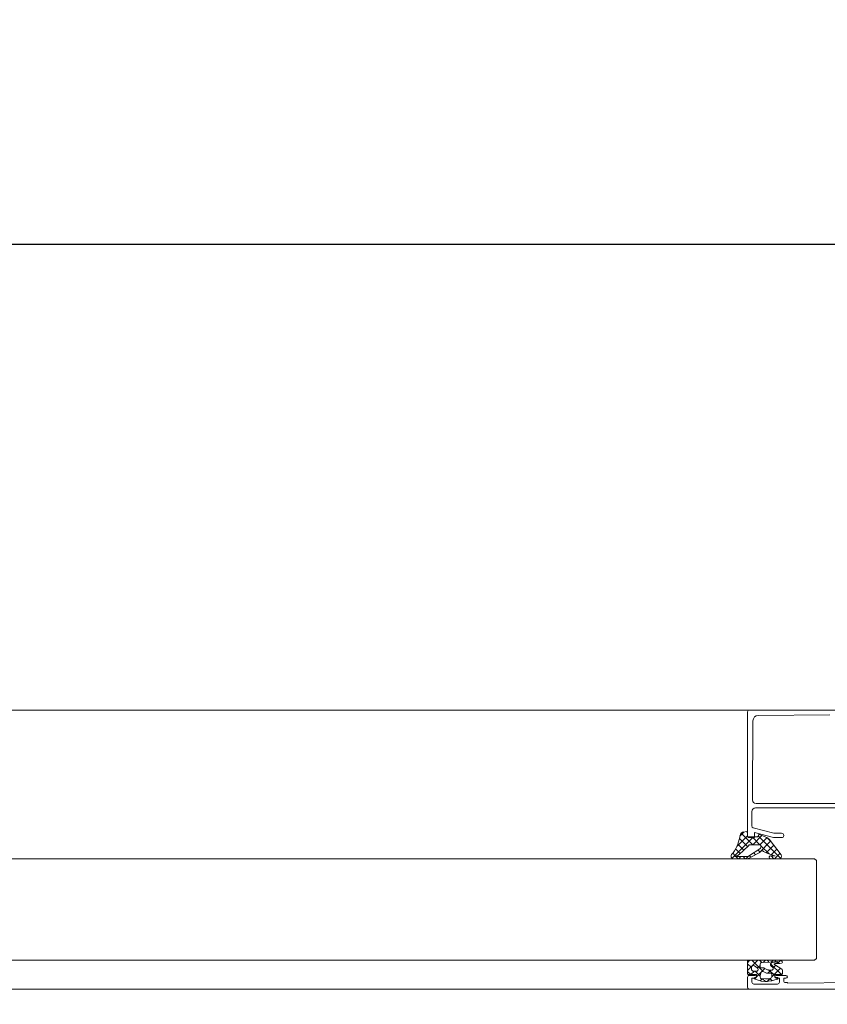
# Model space of a CAD drawing. Header units: millimetres. Extents: x 3652085 to 3778338, y -303702 to -273644.
# Tile 289 of 588: x 3711301 to 3711524, y -284467 to -284195. Entities that reach past the tile are written whole.
import ezdxf

# ---------------------------------------------------------------- set-up
doc = ezdxf.new("R2010")
doc.units = ezdxf.units.MM
doc.header["$PDMODE"] = 34
doc.linetypes.add('DASHED', pattern=[0.75, 0.5, -0.25])
doc.linetypes.add('HIDDEN2', pattern=[4.7625, 3.175, -1.5875])
doc.layers.add('ATTACHMT', color=7, linetype='Continuous')
doc.layers.add('DIM-03    (HAUSART)', color=111, linetype='Continuous', lineweight=5)
doc.styles.add('1-20 Eng HA', font='arial.ttf', dxfattribs={"height": 40})
doc.dimstyles.new('1-20 Eng HA', dxfattribs={"dimtxt": 40, "dimasz": 16, "dimexe": 16, "dimexo": 5, "dimgap": 5, "dimtad": 1, "dimdec": 0, "dimlfac": -1, "dimzin": 0, "dimdsep": 46, "dimtxsty": '1-20 Eng HA', "dimblk": 'OBLIQUE', "dimcen": 0.09, "dimdle": 16, "dimclrd": 256, "dimclre": 256, "dimclrt": 256, "dimadec": 0, "dimazin": 0, "dimtfac": 1, "dimtdec": 0, "dimtofl": 0, "dimtmove": 0, "dimatfit": 3, "dimldrblk": 'OBLIQUE', "dimfxl": 1, "dimtolj": 1, "dimtzin": 0, "dimlwe": 0, "dimarcsym": 0})

# ---------------------------------------------------------------- blocks, each defined once
blk = doc.blocks.new('_Oblique')
at = {"color": 0, "linetype": 'ByBlock', "lineweight": -2}
blk.add_line((-0.5, -0.5), (0.5, 0.5), dxfattribs=at)
blk = doc.blocks.new('*D584')
at = {"layer": 'Defpoints', "color": 0, "lineweight": 0, "transparency": 16777216}
for p in [(3711536.73, -284462.42), (3711565.7, -284466.35), (3711565.7, -284466.35)]:
    blk.add_point(p, dxfattribs=at)
at = {"layer": 'DIM-03    (HAUSART)', "lineweight": -2, "transparency": 16777216}
for p, q in [((3711565.7, -284462.42), (3711565.7, -284446.42)), ((3711565.7, -284462.42), (3711565.7, -284466.35)), ((3711565.7, -284464.39), (3711506, -284478.75)), ((3711565.7, -284466.35), (3711565.7, -284482.35)), ((3711506, -284478.75), (3711506, -284516.42))]:
    blk.add_line(p, q, dxfattribs=at)
at = {"layer": 'DIM-03    (HAUSART)', "linetype": 'HIDDEN2', "lineweight": 0, "transparency": 16777216}
for p, q in [((3711541.73, -284462.42), (3711581.7, -284462.42)), ((3711570.7, -284466.35), (3711581.7, -284466.35))]:
    blk.add_line(p, q, dxfattribs=at)
at = {"layer": 'DIM-03    (HAUSART)', "lineweight": -2, "transparency": 16777216, "xscale": 16, "yscale": 16, "zscale": 16}
for p, rotation in [((3711565.7, -284462.42), 270), ((3711565.7, -284466.35), 90)]:
    blk.add_blockref('_Oblique', p, dxfattribs=dict(at, rotation=rotation))
at = {"layer": 'DIM-03    (HAUSART)', "lineweight": 0, "transparency": 16777216, "insert": (3711481, -284497.58), "char_height": 40, "attachment_point": 5, "rotation": 90, "style": '1-20 Eng HA'}
blk.add_mtext('\\A1;4', dxfattribs=at)
blk = doc.blocks.new('W_02')
at = {"color": 252, "lineweight": 0}
for p, q in [((107.99, -5.37), (825.09, -5.37)), ((105.56, -40.07), (99.39, -46.24)), ((103.08, -40.58), (102.15, -41.51)), ((103.12, -40.56), (105.09, -42.53)), ((104.53, -40), (107.04, -42.51)), ((107.23, -40.37), (105.06, -42.54)), ((106.87, -40.37), (109.23, -42.73)), ((110.24, -39.33), (107.06, -42.51)), ((108.76, -38.84), (108.49, -39.11)), ((108.49, -40.02), (111.39, -42.92)), ((109.4, -38.96), (110.57, -40.12)), ((101.26, -42.64), (103.35, -44.73)), ((102.13, -41.54), (105.31, -44.72)), ((104.78, -42.82), (102.57, -45.03)), ((108.86, -42.68), (108.49, -43.05)), ((110.72, -40.82), (108.86, -42.68)), ((109.23, -42.73), (112.74, -46.24)), ((110.61, -42.89), (109.51, -44)), ((111.16, -42.35), (110.61, -42.89)), ((99.53, -44.85), (101.05, -46.37)), ((100.4, -43.74), (101.91, -45.26)), ((102.01, -45.59), (101.23, -46.37)), ((102.26, -45.61), (102.53, -45.88)), ((105.61, -43.96), (105.02, -44.55)), ((106.79, -44.75), (106.27, -45.27)), ((107.97, -45.54), (107.52, -45.99)), ((108.27, -45.7), (108.93, -46.37)), ((109.71, -45.77), (109.11, -46.37)), ((110.3, -45.77), (110.9, -46.37)), ((111.79, -43.69), (110.54, -44.94)), ((111.68, -45.77), (111.08, -46.37)), ((112.59, -44.86), (111.8, -45.65)), ((89.99, -46.37), (89.49, -46.87)), ((89.49, -46.87), (89.49, -73.87)), ((840.9, -46.37), (89.99, -46.37)), ((89.49, -73.87), (89.99, -74.37)), ((840.9, -74.37), (89.99, -74.37)), ((102.12, -75.35), (99.11, -78.36)), ((100.22, -75.29), (99.36, -74.43)), ((100.49, -74.86), (100.07, -75.29)), ((100.99, -74.37), (100.57, -74.79)), ((101.45, -76.52), (100.74, -75.8)), ((101.91, -74.86), (101.42, -74.37)), ((102.73, -74.75), (102.58, -74.89)), ((103.11, -74.37), (102.73, -74.75)), ((103.62, -74.45), (103.54, -74.37)), ((104.15, -74.98), (103.62, -74.45)), ((107.35, -74.37), (104.48, -77.24)), ((105.23, -74.37), (104.59, -75.01)), ((105.61, -76.44), (105.05, -75.87)), ((106.85, -75.56), (105.66, -74.37)), ((108.49, -77.19), (106.85, -75.56)), ((108.49, -75.35), (107.42, -76.42)), ((108.09, -74.67), (107.78, -74.37)), ((108.49, -75.07), (108.09, -74.67)), ((101.82, -79.01), (99.41, -76.6)), ((102.5, -77.1), (100.99, -78.61)), ((102.86, -77.93), (102.03, -77.1)), ((104.37, -77.32), (103.7, -76.65)), ((104.48, -77.24), (104.18, -77.54)), ((104.53, -77.47), (104.37, -77.32)), ((105.55, -78.5), (104.71, -77.66)), ((106.32, -77.52), (105.03, -78.81)), ((106, -78.94), (105.55, -78.5)), ((105.74, -76.57), (105.61, -76.44)), ((106.42, -77.42), (106.32, -77.52)), ((107.54, -78.37), (106.59, -77.42)), ((108.49, -77.47), (107.59, -78.37)), ((100.35, -79.66), (100.1, -79.41)), ((100.43, -79.17), (100.12, -79.47)), ((102.32, -79.39), (101.66, -80.05)), ((103.06, -80.25), (102.15, -79.34)), ((104.34, -79.5), (103.55, -80.29)), ((105.04, -80.11), (104.42, -79.49)), ((106.59, -79.53), (106.21, -79.16)), ((106.69, -79.27), (106.33, -79.63)), ((107.99, -82.37), (822.89, -82.37))]:
    blk.add_line(p, q, dxfattribs=at)
at = {"linetype": 'DASHED', "lineweight": 5, "ltscale": 50}
blk.add_lwpolyline([(7.58, 916.5, -0.413718), (916.51, -6.03, -0.413718)], format="xyb", dxfattribs=at)
at = {"color": 252, "lineweight": 0}
for points in [[(83.99, -5.37), (107.99, -5.37, -0.4142), (108.49, -5.87), (108.49, -40.07, -0.414214), (107.99, -40.57), (106.59, -40.57), (106.59, -39.17), (101.36, -40.57), (99.09, -40.57, -0.999985), (99.09, -39.37), (101.21, -39.37), (106.92, -37.84, 0.339968), (107.29, -37.35), (107.28, -33.37, 0.4137), (106.28, -32.37), (81.99, -32.37, 0.739503)], [(79.84, -31.17), (106.14, -31.17, 0.416011), (107.14, -30.16), (107.14, -30.16), (107.01, -8.32, 0.410062), (105.52, -6.83), (85.79, -6.68, 0.416523)], [(50.99, -82.37), (107.99, -82.37, 0.414214), (108.49, -81.87), (108.49, -79.07, 0.414214), (107.99, -78.57), (106.39, -78.57, 1), (106.39, -79.37), (107.29, -79.37), (107.29, -80.47, -0.414214), (106.79, -80.97), (100.19, -80.97, -0.414214), (99.69, -80.47), (99.69, -79.37), (100.59, -79.37, 1), (100.59, -78.57), (97.89, -78.57, 1), (97.89, -79.37), (98.49, -79.37), (98.49, -80.07, -0.414214), (97.99, -80.57), (97.49, -80.57), (97.49, -80.72), (77.29, -80.57, -0.412055)]]:
    blk.add_lwpolyline(points, format="xyb", dxfattribs=at)
for points in [[(110.64, -40.41, 0.073105), (111.43, -42.99, 0.073105), (112.92, -45.24, -0.611617), (112.31, -46.37), (108.76, -46.37, -0.135371), (107.86, -46.18), (104.86, -44.46, 0.600795), (104.11, -44.4, -0.039523), (100.88, -45.57), (102.17, -45.6, -0.98584), (102.16, -46.37), (99.83, -46.37, -0.588526), (99.18, -45.28), (102.56, -40.99, -0.170077), (103.03, -40.6), (105.18, -39.74, -0.46953), (105.45, -39.84), (105.65, -40.29, 0.327485), (105.79, -40.37), (108.29, -40.37, 0.417705), (108.49, -40.2), (108.49, -39, -0.496087), (108.73, -38.83), (109.67, -39.02, -0.281435), (110.41, -39.63), (110.63, -40.33), (110.64, -40.41)], [(108.25, -42.83, 0.353239), (107.77, -42.51), (105.24, -42.51, 0.527417), (104.78, -43.11), (104.96, -43.47, 0.120402), (105.11, -43.63), (107.92, -45.5, 0.199747), (108.76, -45.77), (111.99, -45.77), (112, -45.68), (111.65, -45.62, -0.133794), (110.78, -45.17), (108.25, -42.83)], [(99.54, -74.37), (108.19, -74.37, -0.198913), (108.4, -74.46, -0.198913), (108.49, -74.67), (108.49, -78.07, -0.414214), (108.19, -78.37), (106.09, -78.37, 0.414214), (105.99, -78.47), (105.99, -78.87, 0.414214), (106.29, -79.17), (106.51, -79.17, -0.665155), (106.65, -79.51), (104.77, -80.21), (103.72, -80.3, -0.037416), (102.73, -80.21), (101.88, -80.12), (100.28, -79.64, -0.217158), (100.15, -79.53), (100.12, -79.45, -0.544925), (100.3, -79.17), (100.69, -79.17, 0.414214), (100.99, -78.87), (100.99, -78.47, 0.414214), (100.89, -78.37), (99.18, -78.37, -0.414214), (98.88, -78.07), (98.88, -77.09, -0.264132), (99.02, -76.83), (101.07, -75.61, 0.587695), (101.06, -75.43), (100.85, -75.32, 0.120185), (100.71, -75.29), (99.63, -75.29, -0.056618), (99.56, -75.28), (99.1, -75.17, -0.685292), (99.02, -74.62), (99.39, -74.41), (99.54, -74.37)], [(102.33, -74.88), (100.18, -74.77), (100.16, -74.82), (101.65, -75.01, -0.095683), (101.76, -75.04), (101.98, -75.16, -0.273211), (102.13, -75.43), (102.13, -75.75, -0.243176), (102.01, -76), (101.57, -76.31, 0.195639), (101.45, -76.5), (101.41, -76.74, 0.468397), (101.7, -77.1), (102.67, -77.1, 0.118373), (102.94, -77.03), (103.91, -76.54, -0.118373), (104.18, -76.47), (104.75, -76.47, 0.414214), (105.05, -76.17), (105.05, -75.59, 0.399031), (104.48, -74.99), (102.33, -74.88)], [(106.4, -77.42), (106.82, -77.42, 0.414214), (107.42, -76.82), (107.42, -76.25, 0.141814), (107.39, -76.15), (107.37, -76.12, 0.209904), (107.1, -75.94), (106.86, -75.89, 0.204901), (106.55, -75.96), (105.81, -76.51, 0.153119), (105.66, -76.7), (105.6, -76.89, 0.515891), (105.98, -77.42), (106.4, -77.42)], [(103.85, -77.68), (103.4, -77.88, -0.103917), (103.16, -77.93), (102.06, -77.93, 0.439256), (101.76, -78.26), (101.83, -79.04, 0.321894), (102.05, -79.31), (102.7, -79.52), (103.56, -79.57), (104.74, -79.46, 0.142395), (104.91, -79.32, 0.142395), (104.98, -79.11), (105.03, -78.79, 0.11993), (105.02, -78.65), (104.72, -77.67, 0.446268), (104.31, -77.48), (103.85, -77.68)]]:
    blk.add_lwpolyline(points, format="xyb", close=True, dxfattribs=at)

msp = doc.modelspace()

# ---------------------------------------------------------------- linework, layer by layer
at = {"layer": 'ATTACHMT', "color": 7}
msp.add_line((3710644.67, -284256.85, -322634.12), (3711527.7, -284256.85, -322634.12), dxfattribs=at)

# ---------------------------------------------------------------- block references
at = {"linetype": 'DASHED', "lineweight": 5, "ltscale": 0.5, "xscale": -1}
msp.add_blockref('W_02', (3711610.07, -284380.05, -322634.12), dxfattribs=at)

# ---------------------------------------------------------------- dimensions: what is measured, and where the dimension line sits
at = {"layer": 'DIM-03    (HAUSART)', "lineweight": 0}
dim = msp.add_linear_dim(base=(3711565.7, -284466.35, -322634.12), p1=(3711536.73, -284462.42, -322634.12), p2=(3711565.7, -284466.35, -322634.12), angle=90, dimstyle='1-20 Eng HA', override={"dimtmove": 1}, dxfattribs=at)
dim.commit()
dim.dimension.update_dxf_attribs({"geometry": '*D584', "text_midpoint": (3711506, -284483.75, -322634.12), "dimtype": 160})

doc.saveas('drawing.dxf')
